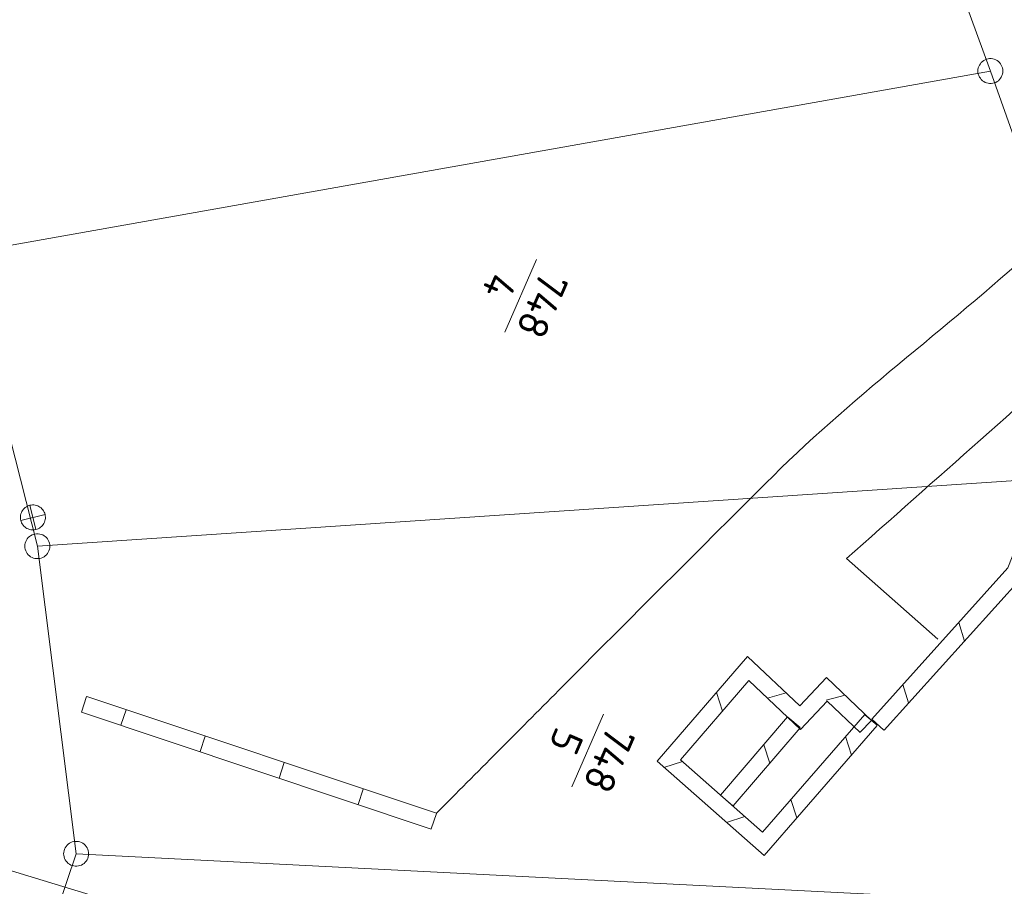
# Model space of a CAD drawing. Header units: metres. Extents: x 3425540 to 3446143, y 5432760 to 5444637.
# Tile 547 of 656: x 3437093 to 3437153, y 5444282 to 5444334. Entities that reach past the tile are written whole.
import ezdxf
from ezdxf.enums import TextEntityAlignment as Align

# ---------------------------------------------------------------- set-up
doc = ezdxf.new("R2010")
doc.units = ezdxf.units.M
doc.layers.add('B_Bestand', color=9, linetype='Continuous', lineweight=18)
doc.layers.add('B_Flurgrenzen', color=9, linetype='Continuous', lineweight=18)
doc.styles.get("Standard").update_dxf_attribs({"font": 'isocpeur.ttf'})

msp = doc.modelspace()

# ---------------------------------------------------------------- linework, layer by layer
at = {"layer": 'B_Bestand'}
for p, q in [((3437094.055, 5444304.45), (3437094.408, 5444302.992)), ((3437093.502, 5444303.545), (3437094.96, 5444303.898)), ((3437143.039, 5444301.244), (3437148.524, 5444296.405)), ((3437150.119, 5444296.294), (3437149.778, 5444297.409)), ((3437135.236, 5444293.2), (3437135.602, 5444292.093)), ((3437139.419, 5444293.191), (3437138.296, 5444292.875)), ((3437146.772, 5444292.58), (3437146.431, 5444293.695)), ((3437097.453, 5444292.961), (3437097.144, 5444292.038)), ((3437097.457, 5444292.974), (3437118.44, 5444285.958)), ((3437142.953, 5444293.056), (3437141.828, 5444292.748)), ((3437097.14, 5444292.026), (3437118.123, 5444285.01)), ((3437099.824, 5444292.168), (3437099.515, 5444291.246)), ((3437139.511, 5444291.745), (3437135.48, 5444287.054)), ((3437140.259, 5444291.102), (3437139.521, 5444291.736)), ((3437143.862, 5444290.824), (3437144.534, 5444291.527)), ((3437144.144, 5444291.877), (3437144.879, 5444291.239)), ((3437144.567, 5444291.605), (3437145.29, 5444290.954)), ((3437140.269, 5444291.093), (3437136.238, 5444286.402)), ((3437104.566, 5444290.583), (3437104.257, 5444289.66)), ((3437143.343, 5444289.451), (3437142.981, 5444290.56)), ((3437138.077, 5444290.076), (3437138.444, 5444288.969)), ((3437132.093, 5444288.716), (3437133.205, 5444289.068)), ((3437109.308, 5444288.997), (3437108.999, 5444288.074)), ((3437114.049, 5444287.412), (3437113.741, 5444286.489)), ((3437136.228, 5444286.411), (3437135.49, 5444287.045)), ((3437140.063, 5444285.678), (3437139.701, 5444286.787)), ((3437118.436, 5444285.945), (3437118.127, 5444285.022)), ((3437135.84, 5444285.405), (3437136.952, 5444285.758))]:
    msp.add_line(p, q, dxfattribs=at)
for points in [[(3437144.557, 5444291.615), (3437152.731, 5444300.685), (3437155.407, 5444307.515)], [(3437145.299, 5444290.945), (3437153.595, 5444300.151), (3437156.339, 5444307.151)], [(3437094.408, 5444302.992), (3437094.483, 5444303.015), (3437094.555, 5444303.045), (3437094.624, 5444303.083), (3437094.689, 5444303.127), (3437094.748, 5444303.178), (3437094.802, 5444303.235), (3437094.85, 5444303.298), (3437094.891, 5444303.365), (3437094.925, 5444303.436), (3437094.951, 5444303.51), (3437094.969, 5444303.586), (3437094.979, 5444303.664), (3437094.981, 5444303.742), (3437094.975, 5444303.82), (3437094.96, 5444303.898), (3437094.938, 5444303.973), (3437094.908, 5444304.045), (3437094.87, 5444304.114), (3437094.825, 5444304.179), (3437094.774, 5444304.239), (3437094.717, 5444304.292), (3437094.655, 5444304.34), (3437094.588, 5444304.381), (3437094.517, 5444304.415), (3437094.443, 5444304.441), (3437094.367, 5444304.459), (3437094.289, 5444304.469), (3437094.21, 5444304.471), (3437094.132, 5444304.465), (3437094.055, 5444304.45), (3437093.98, 5444304.428), (3437093.907, 5444304.398), (3437093.838, 5444304.36), (3437093.774, 5444304.316), (3437093.714, 5444304.265), (3437093.66, 5444304.207), (3437093.612, 5444304.145), (3437093.572, 5444304.078), (3437093.538, 5444304.007), (3437093.512, 5444303.933), (3437093.494, 5444303.857), (3437093.483, 5444303.779), (3437093.481, 5444303.7), (3437093.488, 5444303.622), (3437093.502, 5444303.545), (3437093.525, 5444303.47), (3437093.555, 5444303.397), (3437093.592, 5444303.328), (3437093.637, 5444303.264), (3437093.688, 5444303.204), (3437093.745, 5444303.15), (3437093.807, 5444303.103), (3437093.874, 5444303.062), (3437093.945, 5444303.028), (3437094.019, 5444303.002), (3437094.096, 5444302.984), (3437094.174, 5444302.974), (3437094.252, 5444302.972), (3437094.33, 5444302.978), (3437094.407, 5444302.992)], [(3437144.543, 5444291.537), (3437141.851, 5444294.109), (3437140.251, 5444292.405), (3437137.108, 5444295.373), (3437131.684, 5444289.077), (3437138.095, 5444283.414), (3437144.888, 5444291.23)], [(3437143.853, 5444290.813), (3437141.889, 5444292.689), (3437140.293, 5444290.989), (3437137.182, 5444293.927), (3437133.086, 5444289.173), (3437138.001, 5444284.83), (3437144.134, 5444291.886)], [(3437063.042, 5444185.214), (3437092.748, 5444282.568), (3437126.668, 5444272.218), (3437124.838, 5444266.218), (3437127.199, 5444265.497), (3437124.719, 5444257.369), (3437122.29, 5444258.11), (3437117.412, 5444242.124), (3437116.531, 5444242.393), (3437117.686, 5444246.181), (3437109.706, 5444248.616)]]:
    msp.add_lwpolyline(points, dxfattribs=at)
for points, knots in [([(3437158.463, 5444386.065), (3437159.412, 5444386.475), (3437160.361, 5444386.885), (3437161.31, 5444387.294), (3437162.537, 5444387.824), (3437163.872, 5444388.107), (3437165.178, 5444388.349), (3437166.371, 5444388.571), (3437167.638, 5444388.512), (3437168.836, 5444388.208), (3437169.764, 5444387.973), (3437170.6, 5444387.581), (3437171.438, 5444387.083), (3437172.12, 5444386.678), (3437172.705, 5444386.249), (3437173.267, 5444385.676), (3437173.737, 5444385.196), (3437174.055, 5444384.683), (3437174.322, 5444384.057), (3437174.598, 5444383.409), (3437174.84, 5444382.73), (3437174.673, 5444382.087), (3437174.435, 5444381.172), (3437174.175, 5444380.253), (3437173.9, 5444379.343), (3437171.21, 5444370.452), (3437168.51, 5444361.566), (3437165.829, 5444352.673), (3437164.253, 5444347.445), (3437162.691, 5444342.213), (3437161.118, 5444336.983), (3437159.776, 5444332.523), (3437158.333, 5444328.099), (3437156.828, 5444323.685), (3437156.655, 5444323.177), (3437156.421, 5444322.695), (3437156.195, 5444322.207), (3437156.071, 5444321.94), (3437155.939, 5444321.68), (3437155.773, 5444321.433), (3437155.492, 5444321.015), (3437155.154, 5444320.649), (3437154.788, 5444320.308), (3437149.541, 5444315.415), (3437143.695, 5444311.251), (3437138.634, 5444306.202), (3437134.338, 5444301.917), (3437130.041, 5444297.631), (3437125.763, 5444293.326), (3437123.322, 5444290.87), (3437120.881, 5444288.414), (3437118.44, 5444285.958)], [0, 0, 0, 0, 0.02298, 0.02298, 0.02298, 0.052691, 0.052691, 0.052691, 0.079819, 0.079819, 0.079819, 0.100827, 0.100827, 0.100827, 0.117927, 0.117927, 0.117927, 0.132248, 0.132248, 0.132248, 0.147077, 0.147077, 0.147077, 0.168203, 0.168203, 0.168203, 0.374696, 0.374696, 0.374696, 0.496096, 0.496096, 0.496096, 0.599644, 0.599644, 0.599644, 0.611559, 0.611559, 0.611559, 0.618092, 0.618092, 0.618092, 0.629173, 0.629173, 0.629173, 0.788101, 0.788101, 0.788101, 0.923017, 0.923017, 0.923017, 1, 1, 1, 1]), ([(3437107.438, 5444171.744), (3437106.647, 5444172.115), (3437105.855, 5444172.485), (3437105.064, 5444172.855), (3437104.701, 5444173.025), (3437104.315, 5444173.138), (3437103.939, 5444173.277), (3437103.66, 5444173.381), (3437103.375, 5444173.491), (3437103.095, 5444173.559), (3437102.916, 5444173.603), (3437102.751, 5444173.419), (3437102.602, 5444173.277), (3437101.92, 5444172.626), (3437101.438, 5444171.985), (3437100.985, 5444171.237), (3437100.558, 5444170.532), (3437100.347, 5444169.713), (3437099.859, 5444169.056), (3437099.291, 5444168.292), (3437098.699, 5444167.547), (3437098.101, 5444166.804), (3437097.546, 5444166.116), (3437097.023, 5444165.407), (3437096.413, 5444164.764), (3437094.443, 5444162.686), (3437092.186, 5444160.942), (3437090.015, 5444159.087), (3437089.229, 5444158.415), (3437088.459, 5444157.732), (3437087.624, 5444157.117), (3437086.339, 5444156.172), (3437084.931, 5444155.441), (3437083.545, 5444154.655), (3437083.014, 5444154.354), (3437082.492, 5444154.048), (3437081.927, 5444153.81), (3437081.107, 5444153.466), (3437080.252, 5444153.272), (3437079.395, 5444153.036), (3437078.671, 5444152.837), (3437077.947, 5444152.639), (3437077.215, 5444152.544), (3437075.826, 5444152.364), (3437074.391, 5444152.664), (3437072.995, 5444152.966), (3437071.405, 5444153.31), (3437069.865, 5444153.69), (3437068.353, 5444154.303), (3437066.994, 5444154.855), (3437065.741, 5444155.528), (3437064.484, 5444156.273), (3437063.461, 5444156.879), (3437062.512, 5444157.534), (3437061.601, 5444158.313), (3437060.597, 5444159.172), (3437059.777, 5444160.147), (3437059.069, 5444161.268), (3437058.09, 5444162.818), (3437057.384, 5444164.408), (3437056.748, 5444166.123), (3437056.284, 5444167.375), (3437055.896, 5444168.627), (3437055.763, 5444169.923), (3437055.603, 5444171.482), (3437055.688, 5444173.087), (3437055.973, 5444174.637), (3437056.26, 5444176.202), (3437056.547, 5444177.765), (3437057.028, 5444179.28), (3437057.693, 5444181.376), (3437058.42, 5444183.446), (3437059.068, 5444185.543), (3437060.826, 5444191.231), (3437062.581, 5444196.92), (3437064.341, 5444202.607), (3437067.501, 5444212.819), (3437070.681, 5444223.025), (3437073.826, 5444233.241), (3437075.642, 5444239.141), (3437077.385, 5444245.063), (3437079.172, 5444250.971), (3437082.091, 5444260.622), (3437085.033, 5444270.266), (3437087.961, 5444279.914), (3437088.493, 5444281.668), (3437088.998, 5444283.42), (3437089.508, 5444285.191), (3437089.846, 5444286.365), (3437090.12, 5444287.578), (3437090.141, 5444288.78), (3437090.19, 5444291.6), (3437089.712, 5444294.484), (3437089.085, 5444297.265), (3437088.101, 5444301.629), (3437087.113, 5444305.989), (3437086.131, 5444310.352), (3437085.404, 5444313.578), (3437084.679, 5444316.805), (3437083.952, 5444320.031), (3437082.828, 5444325.02), (3437081.623, 5444329.986), (3437080.365, 5444334.947), (3437079.689, 5444337.612), (3437078.664, 5444340.162), (3437077.694, 5444342.742), (3437077.075, 5444344.389), (3437076.33, 5444345.956), (3437075.513, 5444347.527), (3437075.045, 5444348.427), (3437074.544, 5444349.4), (3437073.685, 5444349.919), (3437072.56, 5444350.6), (3437071.434, 5444351.28), (3437070.309, 5444351.96)], [0, 0, 0, 0, 0.010054, 0.010054, 0.010054, 0.014663, 0.014663, 0.014663, 0.018076, 0.018076, 0.018076, 0.020255, 0.020255, 0.020255, 0.03024, 0.03024, 0.03024, 0.039655, 0.039655, 0.039655, 0.050614, 0.050614, 0.050614, 0.060771, 0.060771, 0.060771, 0.093581, 0.093581, 0.093581, 0.105464, 0.105464, 0.105464, 0.12374, 0.12374, 0.12374, 0.130742, 0.130742, 0.130742, 0.140897, 0.140897, 0.140897, 0.14947, 0.14947, 0.14947, 0.165738, 0.165738, 0.165738, 0.184268, 0.184268, 0.184268, 0.200922, 0.200922, 0.200922, 0.214469, 0.214469, 0.214469, 0.229396, 0.229396, 0.229396, 0.250037, 0.250037, 0.250037, 0.265095, 0.265095, 0.265095, 0.283195, 0.283195, 0.283195, 0.301459, 0.301459, 0.301459, 0.326725, 0.326725, 0.326725, 0.395234, 0.395234, 0.395234, 0.518245, 0.518245, 0.518245, 0.589278, 0.589278, 0.589278, 0.705305, 0.705305, 0.705305, 0.726399, 0.726399, 0.726399, 0.740378, 0.740378, 0.740378, 0.773176, 0.773176, 0.773176, 0.824639, 0.824639, 0.824639, 0.862695, 0.862695, 0.862695, 0.921542, 0.921542, 0.921542, 0.953149, 0.953149, 0.953149, 0.97332, 0.97332, 0.97332, 0.984868, 0.984868, 0.984868, 1, 1, 1, 1]), ([(3437165.265, 5444326.997), (3437164.843, 5444325.567), (3437164.421, 5444324.136), (3437163.999, 5444322.705), (3437163.818, 5444322.091), (3437163.536, 5444321.513), (3437163.225, 5444320.946), (3437162.748, 5444320.078), (3437162.198, 5444319.276), (3437161.608, 5444318.483), (3437160.837, 5444317.449), (3437160.105, 5444316.379), (3437159.146, 5444315.528), (3437153.777, 5444310.767), (3437148.408, 5444306.006), (3437143.039, 5444301.244)], [0, 0, 0, 0, 0.128892, 0.128892, 0.128892, 0.184247, 0.184247, 0.184247, 0.269114, 0.269114, 0.269114, 0.3799, 0.3799, 0.3799, 1, 1, 1, 1])]:
    msp.add_open_spline(points, degree=3, knots=knots, dxfattribs=at)
at = {"layer": 'B_Flurgrenzen'}
for p, q in [((3437143.581, 5444352.931), (3437151.675, 5444330.521)), ((3437090.047, 5444319.549), (3437151.675, 5444330.521)), ((3437151.675, 5444330.521), (3437160.233, 5444306.408)), ((3437090.047, 5444319.549), (3437094.497, 5444301.991)), ((3437124.445, 5444319.204), (3437122.554, 5444314.834)), ((3437094.497, 5444301.991), (3437160.233, 5444306.408)), ((3437094.497, 5444301.991), (3437096.822, 5444283.528)), ((3437128.458, 5444291.911), (3437126.566, 5444287.541)), ((3437096.822, 5444283.528), (3437091.248, 5444266.829)), ((3437096.822, 5444283.528), (3437151.945, 5444280.728))]:
    msp.add_line(p, q, dxfattribs=at)
for points in [[(3437152.425, 5444330.521), (3437152.419, 5444330.615), (3437152.401, 5444330.704), (3437152.372, 5444330.799), (3437152.331, 5444330.881), (3437152.277, 5444330.958), (3437152.218, 5444331.035), (3437152.153, 5444331.1), (3437152.077, 5444331.153), (3437151.994, 5444331.2), (3437151.905, 5444331.23), (3437151.817, 5444331.253), (3437151.722, 5444331.265), (3437151.628, 5444331.265), (3437151.533, 5444331.253), (3437151.445, 5444331.23), (3437151.356, 5444331.2), (3437151.273, 5444331.153), (3437151.197, 5444331.1), (3437151.132, 5444331.035), (3437151.073, 5444330.958), (3437151.019, 5444330.881), (3437150.978, 5444330.799), (3437150.949, 5444330.704), (3437150.931, 5444330.615), (3437150.925, 5444330.521), (3437150.931, 5444330.427), (3437150.949, 5444330.338), (3437150.978, 5444330.243), (3437151.019, 5444330.161), (3437151.073, 5444330.084), (3437151.132, 5444330.007), (3437151.197, 5444329.942), (3437151.273, 5444329.889), (3437151.356, 5444329.842), (3437151.445, 5444329.812), (3437151.533, 5444329.789), (3437151.628, 5444329.777), (3437151.722, 5444329.777), (3437151.817, 5444329.789), (3437151.905, 5444329.812), (3437151.994, 5444329.842), (3437152.077, 5444329.889), (3437152.153, 5444329.942), (3437152.218, 5444330.007), (3437152.277, 5444330.084), (3437152.331, 5444330.161), (3437152.372, 5444330.243), (3437152.401, 5444330.338), (3437152.419, 5444330.427), (3437152.425, 5444330.521)], [(3437095.247, 5444301.991), (3437095.241, 5444302.085), (3437095.223, 5444302.174), (3437095.194, 5444302.269), (3437095.153, 5444302.351), (3437095.099, 5444302.428), (3437095.04, 5444302.505), (3437094.975, 5444302.57), (3437094.899, 5444302.623), (3437094.816, 5444302.67), (3437094.727, 5444302.7), (3437094.639, 5444302.723), (3437094.544, 5444302.735), (3437094.45, 5444302.735), (3437094.355, 5444302.723), (3437094.267, 5444302.7), (3437094.178, 5444302.67), (3437094.095, 5444302.623), (3437094.019, 5444302.57), (3437093.954, 5444302.505), (3437093.895, 5444302.428), (3437093.841, 5444302.351), (3437093.8, 5444302.269), (3437093.771, 5444302.174), (3437093.753, 5444302.085), (3437093.747, 5444301.991), (3437093.753, 5444301.897), (3437093.771, 5444301.808), (3437093.8, 5444301.713), (3437093.841, 5444301.631), (3437093.895, 5444301.554), (3437093.954, 5444301.477), (3437094.019, 5444301.412), (3437094.095, 5444301.359), (3437094.178, 5444301.312), (3437094.267, 5444301.282), (3437094.355, 5444301.259), (3437094.45, 5444301.247), (3437094.544, 5444301.247), (3437094.639, 5444301.259), (3437094.727, 5444301.282), (3437094.816, 5444301.312), (3437094.899, 5444301.359), (3437094.975, 5444301.412), (3437095.04, 5444301.477), (3437095.099, 5444301.554), (3437095.153, 5444301.631), (3437095.194, 5444301.713), (3437095.223, 5444301.808), (3437095.241, 5444301.897), (3437095.247, 5444301.991)], [(3437097.572, 5444283.528), (3437097.566, 5444283.622), (3437097.548, 5444283.711), (3437097.519, 5444283.806), (3437097.478, 5444283.888), (3437097.424, 5444283.965), (3437097.365, 5444284.042), (3437097.3, 5444284.107), (3437097.224, 5444284.16), (3437097.141, 5444284.207), (3437097.052, 5444284.237), (3437096.964, 5444284.26), (3437096.869, 5444284.272), (3437096.775, 5444284.272), (3437096.68, 5444284.26), (3437096.592, 5444284.237), (3437096.503, 5444284.207), (3437096.42, 5444284.16), (3437096.344, 5444284.107), (3437096.279, 5444284.042), (3437096.22, 5444283.965), (3437096.166, 5444283.888), (3437096.125, 5444283.806), (3437096.096, 5444283.711), (3437096.078, 5444283.622), (3437096.072, 5444283.528), (3437096.078, 5444283.434), (3437096.096, 5444283.345), (3437096.125, 5444283.25), (3437096.166, 5444283.168), (3437096.22, 5444283.091), (3437096.279, 5444283.014), (3437096.344, 5444282.949), (3437096.42, 5444282.896), (3437096.503, 5444282.849), (3437096.592, 5444282.819), (3437096.68, 5444282.796), (3437096.775, 5444282.784), (3437096.869, 5444282.784), (3437096.964, 5444282.796), (3437097.052, 5444282.819), (3437097.141, 5444282.849), (3437097.224, 5444282.896), (3437097.3, 5444282.949), (3437097.365, 5444283.014), (3437097.424, 5444283.091), (3437097.478, 5444283.168), (3437097.519, 5444283.25), (3437097.548, 5444283.345), (3437097.566, 5444283.434), (3437097.572, 5444283.528)]]:
    msp.add_lwpolyline(points, dxfattribs=at)

# ---------------------------------------------------------------- texts
for s, p in [('4', (3437123.04, 5444317.218)), ('5', (3437127.053, 5444289.925))]:
    msp.add_text(s, height=1.8, rotation=246.59998, dxfattribs=at).set_placement(p, align=Align.TOP_CENTER)
for p in [(3437123.959, 5444316.821), (3437127.971, 5444289.528)]:
    msp.add_text('748', height=1.8, rotation=246.59998, dxfattribs=at).set_placement(p, align=Align.CENTER)

doc.saveas('drawing.dxf')
